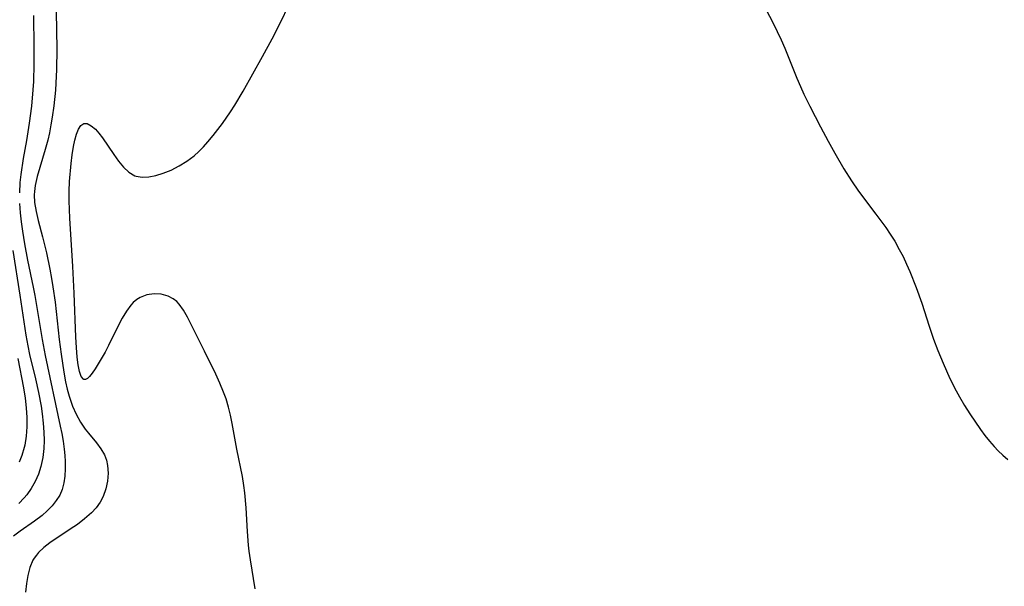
# Model space of a CAD drawing. Header units: inches. Extents: x 1073367 to 1082519, y 1569854 to 1574957.
# Tile 295 of 565: x 1080497 to 1080689, y 1571737 to 1571847. Entities that reach past the tile are written whole.
import ezdxf

# ---------------------------------------------------------------- set-up
doc = ezdxf.new("R2010")
doc.units = ezdxf.units.IN
doc.header["$MEASUREMENT"] = 0
doc.layers.add('CGG_CurvaNivelLidar_v1', color=7, linetype='Continuous', lineweight=30, true_color=0x008008)

msp = doc.modelspace()

# ---------------------------------------------------------------- linework, layer by layer
at = {"layer": 'CGG_CurvaNivelLidar_v1'}
for points in [[(1080641.2296, 1571852.2615, 76), (1080644.1553, 1571846.6177, 76), (1080644.9789, 1571844.9723, 76), (1080645.7659, 1571843.31, 76), (1080646.474, 1571841.6886, 76), (1080648.8124, 1571835.8444, 76), (1080649.5033, 1571834.2176, 76), (1080650.1918, 1571832.7165, 76), (1080651.3365, 1571830.4005, 76), (1080653.4395, 1571826.3513, 76), (1080654.9227, 1571823.5399, 76), (1080656.2089, 1571821.1938, 76), (1080657.9732, 1571818.1466, 76), (1080659.4653, 1571815.7925, 76), (1080660.8695, 1571813.7684, 76), (1080664.2595, 1571809.2773, 76), (1080666.16, 1571806.6784, 76), (1080667.0623, 1571805.35, 76), (1080667.9166, 1571803.9931, 76), (1080668.8109, 1571802.416, 76), (1080669.5415, 1571800.9875, 76), (1080670.2265, 1571799.534, 76), (1080670.8743, 1571798.0608, 76), (1080672.1212, 1571794.9648, 76), (1080673.201, 1571791.9007, 76), (1080674.6538, 1571787.4012, 76), (1080675.52, 1571784.8634, 76), (1080676.3563, 1571782.6404, 76), (1080677.369, 1571780.1715, 76), (1080678.6989, 1571777.1889, 76), (1080679.9209, 1571774.7632, 76), (1080680.5688, 1571773.5909, 76), (1080681.5587, 1571771.9324, 76), (1080682.598, 1571770.3066, 76), (1080684.6953, 1571767.2376, 76), (1080685.5397, 1571766.0919, 76), (1080686.4184, 1571764.9792, 76), (1080687.3421, 1571763.9102, 76), (1080688.1399, 1571763.0762, 76), (1080689.0219, 1571762.2464, 76), (1080690.0186, 1571761.4028, 76)], [(1080543.0648, 1571736.1167, 76), (1080542.1245, 1571741.7477, 76), (1080541.8823, 1571743.4791, 76), (1080541.7558, 1571744.6269, 76), (1080541.5576, 1571747.3322, 76), (1080541.3061, 1571751.9513, 76), (1080541.0278, 1571754.8731, 76), (1080540.8359, 1571756.2852, 76), (1080540.532, 1571758.0611, 76), (1080539.4531, 1571763.3638, 76), (1080538.5227, 1571768.3889, 76), (1080538.1929, 1571770.0136, 76), (1080537.8119, 1571771.6209, 76), (1080537.3517, 1571773.2025, 76), (1080536.8721, 1571774.5498, 76), (1080536.1489, 1571776.2967, 76), (1080535.3567, 1571778.0238, 76), (1080533.1651, 1571782.521, 76), (1080529.8289, 1571789.1707, 76), (1080529.0492, 1571790.5164, 76), (1080528.1847, 1571791.6984, 76), (1080527.7117, 1571792.2015, 76), (1080527.0098, 1571792.7787, 76), (1080526.0523, 1571793.2986, 76), (1080524.7044, 1571793.6682, 76), (1080523.2993, 1571793.7347, 76), (1080521.9057, 1571793.5229, 76), (1080520.593, 1571793.0334, 76), (1080519.9396, 1571792.6409, 76), (1080519.2471, 1571792.0553, 76), (1080518.7641, 1571791.5313, 76), (1080517.8848, 1571790.3268, 76), (1080517.0779, 1571788.957, 76), (1080516.3117, 1571787.4815, 76), (1080514.3884, 1571783.6201, 76), (1080513.7205, 1571782.3567, 76), (1080512.4002, 1571780.0255, 76), (1080511.8013, 1571779.0562, 76), (1080511.2285, 1571778.2223, 76), (1080510.6844, 1571777.567, 76), (1080510.2679, 1571777.2022, 76), (1080509.8785, 1571777.0202, 76), (1080509.5954, 1571777.0271, 76), (1080509.5115, 1571777.0591, 76), (1080509.0572, 1571777.5836, 76), (1080508.7277, 1571778.5531, 76), (1080508.4882, 1571779.8479, 76), (1080508.3116, 1571781.3769, 76), (1080508.1635, 1571783.2653, 76), (1080508.0502, 1571785.2469, 76), (1080507.6891, 1571793.8383, 76), (1080507.4345, 1571799.0718, 76), (1080506.8306, 1571808.4802, 76), (1080506.7078, 1571811.8729, 76), (1080506.7027, 1571813.8077, 76), (1080506.7949, 1571815.6529, 76), (1080507.1099, 1571819.1871, 76), (1080507.324, 1571820.876, 76), (1080507.5847, 1571822.471, 76), (1080507.855, 1571823.7497, 76), (1080508.1764, 1571824.9258, 76), (1080508.5547, 1571825.905, 76), (1080509.0092, 1571826.6232, 76), (1080509.5644, 1571827.0005, 76), (1080510.2546, 1571826.9671, 76), (1080511.03, 1571826.5654, 76), (1080511.8434, 1571825.869, 76), (1080512.5277, 1571825.1017, 76), (1080513.2101, 1571824.2114, 76), (1080515.4236, 1571820.9612, 76), (1080516.3585, 1571819.6437, 76), (1080517.3384, 1571818.4461, 76), (1080518.3918, 1571817.4567, 76), (1080519.5529, 1571816.7785, 76), (1080519.7917, 1571816.6935, 76), (1080520.9996, 1571816.4841, 76), (1080522.295, 1571816.5471, 76), (1080523.6513, 1571816.8219, 76), (1080525.0459, 1571817.2622, 76), (1080526.6204, 1571817.9087, 76), (1080528.1858, 1571818.6974, 76), (1080529.6842, 1571819.6066, 76), (1080531.106, 1571820.6641, 76), (1080532.0468, 1571821.5106, 76), (1080532.9428, 1571822.426, 76), (1080533.8065, 1571823.3936, 76), (1080534.8271, 1571824.6208, 76), (1080536.6418, 1571826.9937, 76), (1080538.2182, 1571829.2663, 76), (1080539.0548, 1571830.5764, 76), (1080540.6914, 1571833.3194, 76), (1080544.4828, 1571840.1087, 76), (1080546.3275, 1571843.497, 76), (1080547.7589, 1571846.3162, 76), (1080549.7772, 1571850.5205, 76)], [(1080499.7251, 1571848.0915, 75), (1080499.8089, 1571841.9842, 75), (1080499.8221, 1571838.5808, 75), (1080499.7395, 1571835.1738, 75), (1080499.647, 1571833.538, 75), (1080499.3519, 1571830.3909, 75), (1080498.9027, 1571827.0362, 75), (1080498.3612, 1571823.6976, 75), (1080497.744, 1571820.1593, 75), (1080497.2757, 1571817.0163, 75), (1080497.1109, 1571815.4421, 75), (1080497.0028, 1571813.479, 75)], [(1080504.1825, 1571848.8975, 75.5), (1080504.2791, 1571841.4844, 75.5), (1080504.2346, 1571837.5404, 75.5), (1080504.1232, 1571834.854, 75.5), (1080504.0343, 1571833.5144, 75.5), (1080503.7293, 1571830.4564, 75.5), (1080503.4207, 1571828.2381, 75.5), (1080503.1625, 1571826.7128, 75.5), (1080502.8653, 1571825.2017, 75.5), (1080502.5253, 1571823.7085, 75.5), (1080502.058, 1571821.9446, 75.5), (1080500.4416, 1571816.651, 75.5), (1080500.0569, 1571814.8779, 75.5), (1080499.9255, 1571813.7003, 75.5), (1080499.9021, 1571813.0931, 75.5), (1080499.976, 1571811.5455, 75.5), (1080500.2546, 1571809.8122, 75.5), (1080500.6675, 1571808.0708, 75.5), (1080501.5305, 1571804.8312, 75.5), (1080502.2775, 1571801.7631, 75.5), (1080502.947, 1571798.5777, 75.5), (1080503.2874, 1571796.7032, 75.5), (1080503.5516, 1571795.0703, 75.5), (1080503.9624, 1571792.0855, 75.5), (1080504.7737, 1571784.7858, 75.5), (1080505.1465, 1571781.9159, 75.5), (1080505.6778, 1571778.4532, 75.5), (1080506.0328, 1571776.5534, 75.5), (1080506.3587, 1571775.1248, 75.5), (1080506.7415, 1571773.7256, 75.5), (1080507.0532, 1571772.7512, 75.5), (1080507.4012, 1571771.799, 75.5), (1080508.1017, 1571770.1989, 75.5), (1080508.9156, 1571768.694, 75.5), (1080509.8402, 1571767.3064, 75.5), (1080510.4699, 1571766.5069, 75.5), (1080512.0581, 1571764.6138, 75.5), (1080512.9134, 1571763.4648, 75.5), (1080513.6084, 1571762.2543, 75.5), (1080513.9888, 1571761.262, 75.5), (1080514.2278, 1571760.2258, 75.5), (1080514.335, 1571758.711, 75.5), (1080514.2163, 1571757.171, 75.5), (1080513.9056, 1571755.6496, 75.5), (1080513.3746, 1571754.1757, 75.5), (1080512.7486, 1571753.0314, 75.5), (1080511.9665, 1571751.9521, 75.5), (1080511.0492, 1571750.9445, 75.5), (1080509.742, 1571749.788, 75.5), (1080508.3156, 1571748.7118, 75.5), (1080506.9299, 1571747.7486, 75.5), (1080502.9633, 1571745.0928, 75.5), (1080501.7918, 1571744.1858, 75.5), (1080500.7523, 1571743.2025, 75.5), (1080500.3106, 1571742.6861, 75.5), (1080499.9046, 1571742.117, 75.5), (1080499.6518, 1571741.6907, 75.5), (1080499.0372, 1571740.2808, 75.5), (1080498.6211, 1571738.7486, 75.5), (1080498.3581, 1571737.127, 75.5), (1080498.2149, 1571735.4421, 75.5)], [(1080497.0176, 1571811.3888, 75), (1080497.1357, 1571809.5727, 75), (1080497.3309, 1571807.7581, 75), (1080497.5825, 1571805.945, 75), (1080497.9812, 1571803.5188, 75), (1080498.5928, 1571800.314, 75), (1080499.6992, 1571795.0265, 75), (1080500.0016, 1571793.4247, 75), (1080501.4304, 1571784.7986, 75), (1080502.0031, 1571781.6982, 75), (1080504.9922, 1571767.8641, 75), (1080505.2766, 1571766.4776, 75), (1080505.5507, 1571764.9274, 75), (1080505.7583, 1571763.3863, 75), (1080505.8641, 1571762.1852, 75), (1080505.9232, 1571760.9965, 75), (1080505.9347, 1571759.5542, 75), (1080505.8593, 1571758.1476, 75), (1080505.6674, 1571756.7881, 75), (1080505.3226, 1571755.4901, 75), (1080504.877, 1571754.4398, 75), (1080504.207, 1571753.3424, 75), (1080503.3861, 1571752.3203, 75), (1080502.4467, 1571751.3628, 75), (1080501.4157, 1571750.4624, 75), (1080499.9767, 1571749.361, 75), (1080497.1436, 1571747.3642, 75), (1080495.847, 1571746.4123, 75)], [(1080495.712, 1571802.2186, 74.5), (1080497.0801, 1571793.4451, 74.5), (1080498.2503, 1571785.6867, 74.5), (1080498.6441, 1571783.549, 74.5), (1080498.9979, 1571781.8951, 74.5), (1080500.151, 1571777.1105, 74.5), (1080500.7463, 1571774.4385, 74.5), (1080501.2255, 1571771.8144, 74.5), (1080501.4509, 1571770.2679, 74.5), (1080501.6472, 1571768.4968, 74.5), (1080501.7773, 1571766.736, 74.5), (1080501.8322, 1571765.1133, 74.5), (1080501.792, 1571763.51, 74.5), (1080501.5921, 1571761.7443, 74.5), (1080501.2139, 1571760.025, 74.5), (1080500.7133, 1571758.5317, 74.5), (1080500.0732, 1571757.0981, 74.5), (1080499.3047, 1571755.7338, 74.5), (1080498.4441, 1571754.5036, 74.5), (1080497.9033, 1571753.8571, 74.5), (1080496.8598, 1571752.7843, 74.5)], [(1080496.6644, 1571781.1265, 74), (1080497.8099, 1571775.3964, 74), (1080498.1322, 1571773.3778, 74), (1080498.3396, 1571771.4349, 74), (1080498.4367, 1571769.588, 74), (1080498.4294, 1571767.7546, 74), (1080498.3026, 1571765.945, 74), (1080498.0304, 1571764.1716, 74), (1080497.9378, 1571763.7463, 74), (1080497.4828, 1571762.1803, 74), (1080496.9448, 1571760.8333, 74)]]:
    msp.add_polyline3d(points, dxfattribs=at)

doc.saveas('drawing.dxf')
